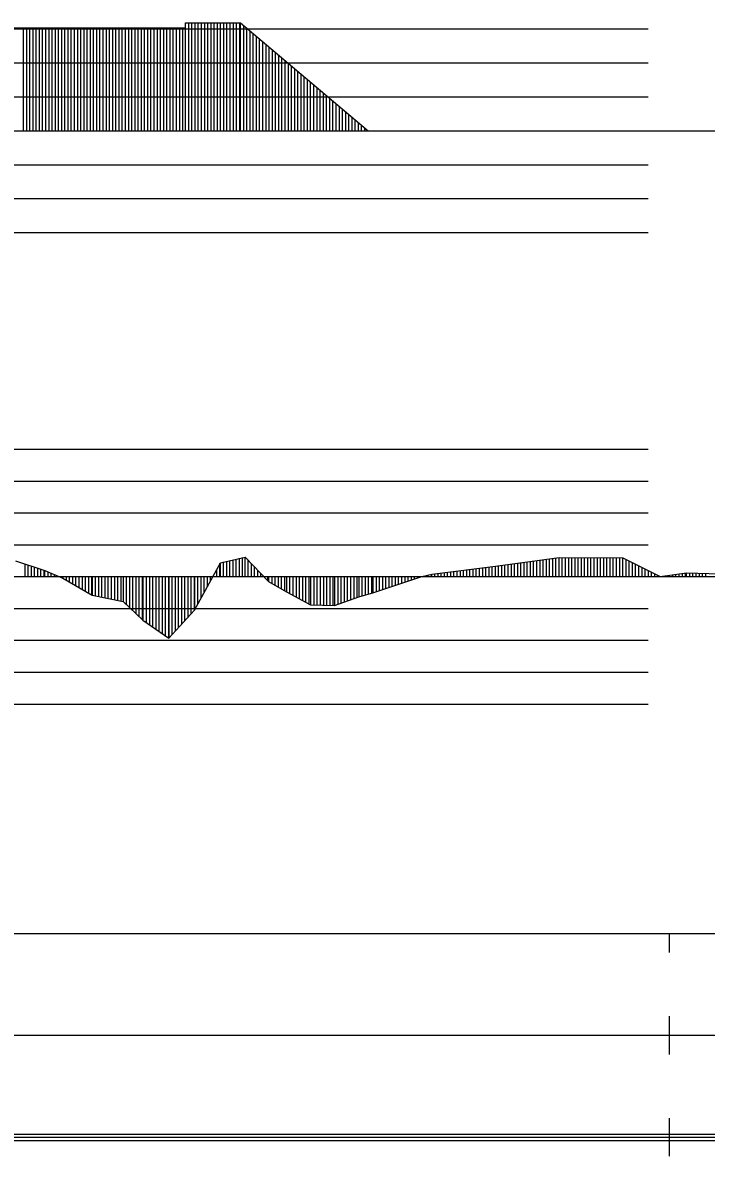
# Model space of a CAD drawing. Extents: x 2 to 10148, y 0 to 380.
# Drawn here: x 8448.9 to 8502.6, y 196.5 to 285.5 of the extents above; entities that cross this region are included whole.
import ezdxf

# ---------------------------------------------------------------- set-up
doc = ezdxf.new("R2010")
doc.units = 0
for name, color, linetype in [('POSUN_CARA', 7, 'Continuous'), ('POSUN_RASTR', 7, 'Continuous'), ('RYCHL_RASTR', 7, 'Continuous'), ('ZRYCHL_CARA', 7, 'Continuous'), ('ZRYCHL_RASTR', 7, 'Continuous')]:
    doc.layers.add(name, color=color, linetype=linetype)

msp = doc.modelspace()

# ---------------------------------------------------------------- linework, layer by layer
at = {"layer": 'POSUN_CARA'}
for p, q in [((8448.373, 243.227), (8450.675, 242.47)), ((8449.123, 242), (8449.123, 242.98)), ((8462.405, 239.354), (8464.442, 243.091)), ((8464.405, 242), (8464.405, 243.024)), ((8464.442, 243.091), (8466.378, 243.538)), ((8464.442, 242), (8464.442, 243.091)), ((8464.692, 242), (8464.692, 243.149)), ((8464.942, 242), (8464.942, 243.207)), ((8465.192, 242), (8465.192, 243.264)), ((8465.442, 242), (8465.442, 243.322)), ((8465.692, 242), (8465.692, 243.379)), ((8465.942, 242), (8465.942, 243.437)), ((8466.192, 242), (8466.192, 243.495)), ((8466.378, 243.538), (8468.217, 241.623)), ((8466.378, 242), (8466.378, 243.538)), ((8466.628, 242), (8466.628, 243.277)), ((8466.878, 242), (8466.878, 243.017)), ((8486.018, 242.809), (8491.015, 243.508)), ((8486.768, 242), (8486.768, 242.914)), ((8487.018, 242), (8487.018, 242.949)), ((8487.268, 242), (8487.268, 242.984)), ((8487.518, 242), (8487.518, 243.019)), ((8487.768, 242), (8487.768, 243.054)), ((8488.018, 242), (8488.018, 243.089)), ((8488.268, 242), (8488.268, 243.124)), ((8488.518, 242), (8488.518, 243.159)), ((8488.768, 242), (8488.768, 243.194)), ((8489.018, 242), (8489.018, 243.229)), ((8489.268, 242), (8489.268, 243.264)), ((8489.518, 242), (8489.518, 243.299)), ((8489.768, 242), (8489.768, 243.334)), ((8490.018, 242), (8490.018, 243.369)), ((8490.268, 242), (8490.268, 243.404)), ((8490.518, 242), (8490.518, 243.439)), ((8490.768, 242), (8490.768, 243.474)), ((8491.015, 243.508), (8496.019, 243.48)), ((8491.015, 242), (8491.015, 243.508)), ((8491.265, 242), (8491.265, 243.507)), ((8491.515, 242), (8491.515, 243.505)), ((8491.765, 242), (8491.765, 243.504)), ((8492.015, 242), (8492.015, 243.502)), ((8492.265, 242), (8492.265, 243.501)), ((8492.515, 242), (8492.515, 243.5)), ((8492.765, 242), (8492.765, 243.498)), ((8493.015, 242), (8493.015, 243.497)), ((8493.265, 242), (8493.265, 243.495)), ((8493.515, 242), (8493.515, 243.494)), ((8493.765, 242), (8493.765, 243.492)), ((8494.015, 242), (8494.015, 243.491)), ((8494.265, 242), (8494.265, 243.49)), ((8494.515, 242), (8494.515, 243.488)), ((8494.765, 242), (8494.765, 243.487)), ((8495.015, 242), (8495.015, 243.485)), ((8495.265, 242), (8495.265, 243.484)), ((8495.515, 242), (8495.515, 243.482)), ((8495.765, 242), (8495.765, 243.481)), ((8496.015, 242), (8496.015, 243.48)), ((8496.019, 243.48), (8498.93, 242)), ((8496.019, 242), (8496.019, 243.48)), ((8496.269, 242), (8496.269, 243.353)), ((8496.519, 242), (8496.519, 243.226)), ((8496.769, 242), (8496.769, 243.098)), ((8497.019, 242), (8497.019, 242.971)), ((8449.373, 242), (8449.373, 242.898)), ((8449.623, 242), (8449.623, 242.816)), ((8449.873, 242), (8449.873, 242.733)), ((8450.123, 242), (8450.123, 242.651)), ((8450.373, 242), (8450.373, 242.569)), ((8450.623, 242), (8450.623, 242.487)), ((8450.675, 242.47), (8452.09, 241.889)), ((8450.675, 242), (8450.675, 242.47)), ((8450.925, 242), (8450.925, 242.367)), ((8451.175, 242), (8451.175, 242.264)), ((8451.425, 242), (8451.425, 242.162)), ((8451.675, 242), (8451.675, 242.059)), ((8463.905, 242), (8463.905, 242.106)), ((8464.155, 242), (8464.155, 242.565)), ((8467.128, 242), (8467.128, 242.757)), ((8467.378, 242), (8467.378, 242.496)), ((8467.628, 242), (8467.628, 242.236)), ((8480.243, 241.998), (8481.018, 242.191)), ((8480.493, 242), (8480.493, 242.06)), ((8480.743, 242), (8480.743, 242.123)), ((8480.993, 242), (8480.993, 242.185)), ((8481.018, 242.191), (8486.018, 242.809)), ((8481.018, 242), (8481.018, 242.191)), ((8481.268, 242), (8481.268, 242.222)), ((8481.518, 242), (8481.518, 242.253)), ((8481.768, 242), (8481.768, 242.284)), ((8482.018, 242), (8482.018, 242.315)), ((8482.268, 242), (8482.268, 242.346)), ((8482.518, 242), (8482.518, 242.377)), ((8482.768, 242), (8482.768, 242.408)), ((8483.018, 242), (8483.018, 242.439)), ((8483.268, 242), (8483.268, 242.47)), ((8483.518, 242), (8483.518, 242.5)), ((8483.768, 242), (8483.768, 242.531)), ((8484.018, 242), (8484.018, 242.562)), ((8484.268, 242), (8484.268, 242.593)), ((8484.518, 242), (8484.518, 242.624)), ((8484.768, 242), (8484.768, 242.655)), ((8485.018, 242), (8485.018, 242.686)), ((8485.268, 242), (8485.268, 242.717)), ((8485.518, 242), (8485.518, 242.748)), ((8485.768, 242), (8485.768, 242.779)), ((8486.018, 242), (8486.018, 242.809)), ((8486.268, 242), (8486.268, 242.844)), ((8486.518, 242), (8486.518, 242.879)), ((8497.269, 242), (8497.269, 242.844)), ((8497.519, 242), (8497.519, 242.717)), ((8497.769, 242), (8497.769, 242.59)), ((8498.019, 242), (8498.019, 242.463)), ((8498.269, 242), (8498.269, 242.336)), ((8498.519, 242), (8498.519, 242.209)), ((8498.769, 242), (8498.769, 242.082)), ((8498.93, 242), (8501.015, 242.306)), ((8499.18, 242), (8499.18, 242.037)), ((8499.43, 242), (8499.43, 242.073)), ((8499.68, 242), (8499.68, 242.11)), ((8499.93, 242), (8499.93, 242.147)), ((8500.18, 242), (8500.18, 242.183)), ((8500.43, 242), (8500.43, 242.22)), ((8500.68, 242), (8500.68, 242.257)), ((8500.93, 242), (8500.93, 242.293)), ((8501.015, 242.306), (8506.024, 242.135)), ((8501.015, 242), (8501.015, 242.306)), ((8501.265, 242), (8501.265, 242.297)), ((8501.515, 242), (8501.515, 242.289)), ((8501.765, 242), (8501.765, 242.28)), ((8502.015, 242), (8502.015, 242.272)), ((8502.265, 242), (8502.265, 242.263)), ((8502.515, 242), (8502.515, 242.255)), ((8451.925, 242), (8451.925, 241.957)), ((8452.09, 242), (8452.09, 241.889)), ((8452.09, 241.889), (8454.378, 240.549)), ((8452.34, 242), (8452.34, 241.743)), ((8452.59, 242), (8452.59, 241.596)), ((8452.84, 242), (8452.84, 241.45)), ((8453.09, 242), (8453.09, 241.304)), ((8453.34, 242), (8453.34, 241.157)), ((8453.59, 242), (8453.59, 241.011)), ((8453.84, 242), (8453.84, 240.864)), ((8454.09, 242), (8454.09, 240.718)), ((8454.34, 242), (8454.34, 240.571)), ((8454.378, 242), (8454.378, 240.549)), ((8454.628, 242), (8454.628, 240.498)), ((8454.878, 242), (8454.878, 240.448)), ((8455.128, 242), (8455.128, 240.397)), ((8455.378, 242), (8455.378, 240.347)), ((8455.628, 242), (8455.628, 240.296)), ((8455.878, 242), (8455.878, 240.246)), ((8456.128, 242), (8456.128, 240.195)), ((8456.378, 242), (8456.378, 240.145)), ((8456.628, 242), (8456.628, 240.094)), ((8456.806, 242), (8456.806, 240.058)), ((8457.056, 242), (8457.056, 239.824)), ((8457.306, 242), (8457.306, 239.59)), ((8457.556, 242), (8457.556, 239.356)), ((8457.806, 242), (8457.806, 239.122)), ((8458.056, 242), (8458.056, 238.888)), ((8458.306, 242), (8458.306, 238.655)), ((8458.373, 242), (8458.373, 238.592)), ((8458.623, 242), (8458.623, 238.416)), ((8458.873, 242), (8458.873, 238.239)), ((8459.123, 242), (8459.123, 238.063)), ((8459.373, 242), (8459.373, 237.887)), ((8459.623, 242), (8459.623, 237.71)), ((8459.873, 242), (8459.873, 237.534)), ((8460.123, 242), (8460.123, 237.358)), ((8460.373, 242), (8460.373, 237.182)), ((8460.389, 242), (8460.389, 237.171)), ((8460.639, 242), (8460.639, 237.441)), ((8460.889, 242), (8460.889, 237.712)), ((8461.139, 242), (8461.139, 237.983)), ((8461.389, 242), (8461.389, 238.254)), ((8461.639, 242), (8461.639, 238.524)), ((8461.889, 242), (8461.889, 238.795)), ((8462.139, 242), (8462.139, 239.066)), ((8462.389, 242), (8462.389, 239.337)), ((8462.405, 242), (8462.405, 239.354)), ((8462.655, 242), (8462.655, 239.813)), ((8462.905, 242), (8462.905, 240.271)), ((8463.155, 242), (8463.155, 240.73)), ((8463.405, 242), (8463.405, 241.189)), ((8463.655, 242), (8463.655, 241.648)), ((8467.878, 242), (8467.878, 241.976)), ((8468.128, 242), (8468.128, 241.715)), ((8468.217, 242), (8468.217, 241.623)), ((8468.217, 241.623), (8469.628, 240.811)), ((8468.467, 242), (8468.467, 241.479)), ((8468.717, 242), (8468.717, 241.335)), ((8468.967, 242), (8468.967, 241.191)), ((8469.217, 242), (8469.217, 241.047)), ((8469.467, 242), (8469.467, 240.904)), ((8469.628, 242), (8469.628, 240.811)), ((8469.878, 242), (8469.878, 240.674)), ((8470.128, 242), (8470.128, 240.537)), ((8470.378, 242), (8470.378, 240.4)), ((8470.628, 242), (8470.628, 240.262)), ((8470.878, 242), (8470.878, 240.125)), ((8471.128, 242), (8471.128, 239.988)), ((8471.378, 242), (8471.378, 239.851)), ((8471.52, 242), (8471.52, 239.773)), ((8471.77, 242), (8471.77, 239.768)), ((8472.02, 242), (8472.02, 239.763)), ((8472.27, 242), (8472.27, 239.758)), ((8472.52, 242), (8472.52, 239.753)), ((8472.77, 242), (8472.77, 239.748)), ((8473.02, 242), (8473.02, 239.743)), ((8473.27, 242), (8473.27, 239.738)), ((8473.402, 242), (8473.402, 239.735)), ((8473.652, 242), (8473.652, 239.824)), ((8473.902, 242), (8473.902, 239.914)), ((8474.152, 242), (8474.152, 240.003)), ((8474.402, 242), (8474.402, 240.092)), ((8474.652, 242), (8474.652, 240.181)), ((8474.902, 242), (8474.902, 240.271)), ((8475.152, 242), (8475.152, 240.36)), ((8475.294, 242), (8475.294, 240.411)), ((8475.544, 242), (8475.544, 240.485)), ((8475.794, 242), (8475.794, 240.56)), ((8476.044, 242), (8476.044, 240.634)), ((8476.294, 242), (8476.294, 240.708)), ((8476.402, 242), (8476.402, 240.74)), ((8476.402, 240.74), (8480.243, 241.998)), ((8476.652, 242), (8476.652, 240.822)), ((8476.902, 242), (8476.902, 240.904)), ((8477.152, 242), (8477.152, 240.986)), ((8477.402, 242), (8477.402, 241.068)), ((8477.652, 242), (8477.652, 241.149)), ((8477.902, 242), (8477.902, 241.231)), ((8478.152, 242), (8478.152, 241.313)), ((8478.402, 242), (8478.402, 241.395)), ((8478.652, 242), (8478.652, 241.477)), ((8478.902, 242), (8478.902, 241.559)), ((8479.152, 242), (8479.152, 241.64)), ((8479.402, 242), (8479.402, 241.722)), ((8479.652, 242), (8479.652, 241.804)), ((8479.902, 242), (8479.902, 241.886)), ((8480.152, 242), (8480.152, 241.968)), ((8480.243, 242), (8480.243, 241.998)), ((8498.93, 242), (8498.93, 242)), ((8454.378, 240.549), (8456.806, 240.058)), ((8469.628, 240.811), (8471.52, 239.773)), ((8473.402, 239.735), (8475.294, 240.411)), ((8475.294, 240.411), (8476.402, 240.74)), ((8456.806, 240.058), (8458.373, 238.592)), ((8460.389, 237.171), (8462.405, 239.354)), ((8471.52, 239.773), (8473.402, 239.735)), ((8458.373, 238.592), (8460.389, 237.171))]:
    msp.add_line(p, q, dxfattribs=at)
at = {"layer": 'POSUN_RASTR'}
for p, q in [((8302, 252), (8498, 252)), ((8302, 249.5), (8498, 249.5)), ((8302, 247), (8498, 247)), ((8302, 244.5), (8498, 244.5)), ((8072.18, 242), (9138.147, 242)), ((8302, 239.5), (8498, 239.5)), ((8302, 237), (8498, 237)), ((8302, 234.5), (8498, 234.5)), ((8302, 232), (8498, 232))]:
    msp.add_line(p, q, dxfattribs=at)
at = {"layer": 'RYCHL_RASTR'}
for p, q in [((8072.18, 214), (9140.348, 214)), ((8499.684, 212.5), (8499.684, 214)), ((8499.684, 204.5), (8499.684, 207.5)), ((8072.18, 206), (9140.391, 206)), ((8499.684, 196.5), (8499.684, 199.5)), ((8072.18, 198.25), (9140.391, 198.25)), ((8072.18, 198), (9140.391, 198)), ((8072.18, 197.75), (9140.391, 197.75))]:
    msp.add_line(p, q, dxfattribs=at)
at = {"layer": 'ZRYCHL_CARA'}
for p, q in [((8437.501, 285.075), (8461.713, 285.075)), ((8449.001, 277), (8449.001, 285.075)), ((8449.251, 277), (8449.251, 285.075)), ((8449.501, 277), (8449.501, 285.075)), ((8449.751, 277), (8449.751, 285.075)), ((8450.001, 277), (8450.001, 285.075)), ((8450.251, 277), (8450.251, 285.075)), ((8450.501, 277), (8450.501, 285.075)), ((8450.751, 277), (8450.751, 285.075)), ((8451.001, 277), (8451.001, 285.075)), ((8451.251, 277), (8451.251, 285.075)), ((8451.501, 277), (8451.501, 285.075)), ((8451.751, 277), (8451.751, 285.075)), ((8452.001, 277), (8452.001, 285.075)), ((8452.251, 277), (8452.251, 285.075)), ((8452.501, 277), (8452.501, 285.075)), ((8452.751, 277), (8452.751, 285.075)), ((8453.001, 277), (8453.001, 285.075)), ((8453.251, 277), (8453.251, 285.075)), ((8453.501, 277), (8453.501, 285.075)), ((8453.751, 277), (8453.751, 285.075)), ((8454.001, 277), (8454.001, 285.075)), ((8454.251, 277), (8454.251, 285.075)), ((8454.501, 277), (8454.501, 285.075)), ((8454.751, 277), (8454.751, 285.075)), ((8455.001, 277), (8455.001, 285.075)), ((8455.251, 277), (8455.251, 285.075)), ((8455.501, 277), (8455.501, 285.075)), ((8455.751, 277), (8455.751, 285.075)), ((8456.001, 277), (8456.001, 285.075)), ((8456.251, 277), (8456.251, 285.075)), ((8456.501, 277), (8456.501, 285.075)), ((8456.751, 277), (8456.751, 285.075)), ((8457.001, 277), (8457.001, 285.075)), ((8457.251, 277), (8457.251, 285.075)), ((8457.501, 277), (8457.501, 285.075)), ((8457.751, 277), (8457.751, 285.075)), ((8458.001, 277), (8458.001, 285.075)), ((8458.251, 277), (8458.251, 285.075)), ((8458.501, 277), (8458.501, 285.075)), ((8458.751, 277), (8458.751, 285.075)), ((8459.001, 277), (8459.001, 285.075)), ((8459.251, 277), (8459.251, 285.075)), ((8459.501, 277), (8459.501, 285.075)), ((8459.751, 277), (8459.751, 285.075)), ((8460.001, 277), (8460.001, 285.075)), ((8460.251, 277), (8460.251, 285.075)), ((8460.501, 277), (8460.501, 285.075)), ((8460.751, 277), (8460.751, 285.075)), ((8461.001, 277), (8461.001, 285.075)), ((8461.251, 277), (8461.251, 285.075)), ((8461.501, 277), (8461.501, 285.075)), ((8461.713, 277), (8461.713, 285.478)), ((8461.713, 285.075), (8461.713, 285.478)), ((8461.713, 285.478), (8466.025, 285.478)), ((8461.963, 277), (8461.963, 285.478)), ((8462.213, 277), (8462.213, 285.478)), ((8462.463, 277), (8462.463, 285.478)), ((8462.713, 277), (8462.713, 285.478)), ((8462.963, 277), (8462.963, 285.478)), ((8463.213, 277), (8463.213, 285.478)), ((8463.463, 277), (8463.463, 285.478)), ((8463.713, 277), (8463.713, 285.478)), ((8463.963, 277), (8463.963, 285.478)), ((8464.213, 277), (8464.213, 285.478)), ((8464.463, 277), (8464.463, 285.478)), ((8464.713, 277), (8464.713, 285.478)), ((8464.963, 277), (8464.963, 285.478)), ((8465.213, 277), (8465.213, 285.478)), ((8465.463, 277), (8465.463, 285.478)), ((8465.713, 277), (8465.713, 285.478)), ((8465.963, 277), (8465.963, 285.478)), ((8466.025, 277), (8466.025, 285.478)), ((8466.025, 285.478), (8476.025, 277)), ((8466.275, 277), (8466.275, 285.266)), ((8466.525, 277), (8466.525, 285.054)), ((8466.775, 277), (8466.775, 284.842)), ((8467.025, 277), (8467.025, 284.63)), ((8467.275, 277), (8467.275, 284.418)), ((8467.525, 277), (8467.525, 284.206)), ((8467.775, 277), (8467.775, 283.994)), ((8468.025, 277), (8468.025, 283.782)), ((8468.275, 277), (8468.275, 283.57)), ((8468.525, 277), (8468.525, 283.358)), ((8468.775, 277), (8468.775, 283.146)), ((8469.025, 277), (8469.025, 282.934)), ((8469.275, 277), (8469.275, 282.723)), ((8469.525, 277), (8469.525, 282.511)), ((8469.775, 277), (8469.775, 282.299)), ((8470.025, 277), (8470.025, 282.087)), ((8470.275, 277), (8470.275, 281.875)), ((8470.525, 277), (8470.525, 281.663)), ((8470.775, 277), (8470.775, 281.451)), ((8471.025, 277), (8471.025, 281.239)), ((8471.275, 277), (8471.275, 281.027)), ((8471.525, 277), (8471.525, 280.815)), ((8471.775, 277), (8471.775, 280.603)), ((8472.025, 277), (8472.025, 280.391)), ((8472.275, 277), (8472.275, 280.179)), ((8472.525, 277), (8472.525, 279.967)), ((8472.775, 277), (8472.775, 279.755)), ((8473.025, 277), (8473.025, 279.543)), ((8473.275, 277), (8473.275, 279.331)), ((8473.525, 277), (8473.525, 279.119)), ((8473.775, 277), (8473.775, 278.908)), ((8474.025, 277), (8474.025, 278.696)), ((8474.275, 277), (8474.275, 278.484)), ((8474.525, 277), (8474.525, 278.272)), ((8474.775, 277), (8474.775, 278.06)), ((8475.025, 277), (8475.025, 277.848)), ((8475.275, 277), (8475.275, 277.636)), ((8072.18, 277), (9138.147, 277)), ((8475.525, 277), (8475.525, 277.424)), ((8475.775, 277), (8475.775, 277.212)), ((8476.025, 277), (8476.025, 277))]:
    msp.add_line(p, q, dxfattribs=at)
at = {"layer": 'ZRYCHL_RASTR'}
for p, q in [((8302, 285), (8498, 285)), ((8302, 282.333), (8498, 282.333)), ((8302, 279.667), (8498, 279.667)), ((8302, 274.333), (8498, 274.333)), ((8302, 271.667), (8498, 271.667)), ((8302, 269), (8498, 269))]:
    msp.add_line(p, q, dxfattribs=at)

doc.saveas('drawing.dxf')
